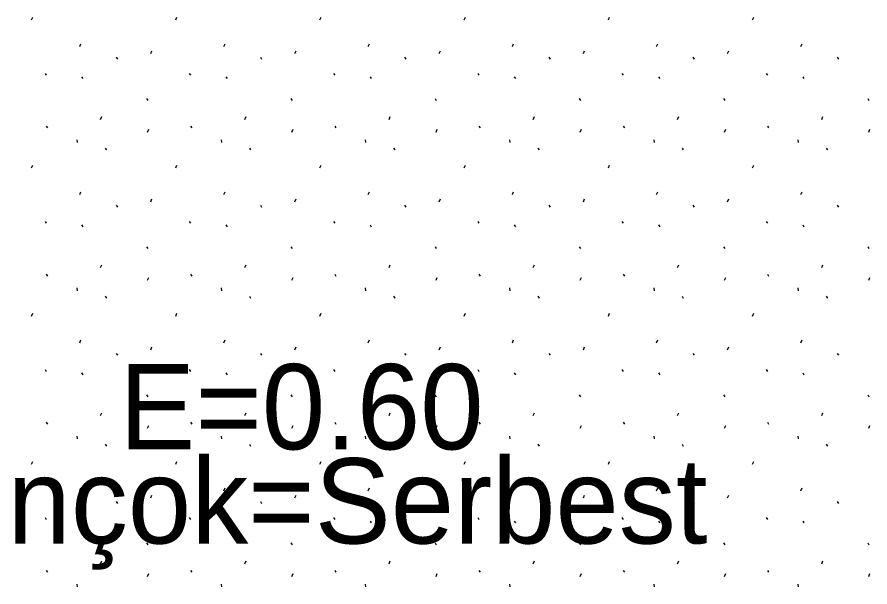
# Model space of a CAD drawing. Extents: x 419396 to 421519, y 4453567 to 4456767.
# Drawn here: x 420707.98 to 420757.02, y 4455631 to 4455663.74 of the extents above; entities that cross this region are included whole.
import ezdxf

# ---------------------------------------------------------------- set-up
doc = ezdxf.new("R2010")
doc.units = 0
doc.layers.add('@PL', color=7, linetype='Continuous')
doc.layers.add('Level 41', color=7, linetype='Continuous')

msp = doc.modelspace()

# ---------------------------------------------------------------- linework, layer by layer
at = {"layer": 'Level 41'}
for p, q in [((420708.809, 4455663.581), (420708.881, 4455663.741)), ((420717.102, 4455663.581), (420717.174, 4455663.741)), ((420725.395, 4455663.581), (420725.467, 4455663.741)), ((420733.688, 4455663.581), (420733.76, 4455663.741)), ((420741.981, 4455663.581), (420742.053, 4455663.741)), ((420750.274, 4455663.581), (420750.346, 4455663.741)), ((420711.581, 4455662.051), (420711.651, 4455662.211)), ((420719.874, 4455662.051), (420719.944, 4455662.211)), ((420728.167, 4455662.051), (420728.237, 4455662.211)), ((420736.46, 4455662.051), (420736.53, 4455662.211)), ((420744.753, 4455662.051), (420744.823, 4455662.211)), ((420753.046, 4455662.051), (420753.116, 4455662.211)), ((420713.676, 4455661.435), (420713.747, 4455661.329)), ((420715.664, 4455661.643), (420715.735, 4455661.803)), ((420721.969, 4455661.435), (420722.04, 4455661.329)), ((420723.957, 4455661.643), (420724.028, 4455661.803)), ((420730.262, 4455661.435), (420730.333, 4455661.329)), ((420732.25, 4455661.643), (420732.321, 4455661.803)), ((420738.555, 4455661.435), (420738.626, 4455661.329)), ((420740.543, 4455661.643), (420740.614, 4455661.803)), ((420746.848, 4455661.435), (420746.919, 4455661.329)), ((420748.836, 4455661.643), (420748.907, 4455661.803)), ((420755.141, 4455661.435), (420755.212, 4455661.329)), ((420709.591, 4455660.506), (420709.662, 4455660.399)), ((420717.884, 4455660.506), (420717.955, 4455660.399)), ((420726.177, 4455660.506), (420726.248, 4455660.399)), ((420734.47, 4455660.506), (420734.541, 4455660.399)), ((420742.763, 4455660.506), (420742.834, 4455660.399)), ((420751.056, 4455660.506), (420751.127, 4455660.399)), ((420711.69, 4455660.314), (420711.761, 4455660.207)), ((420719.983, 4455660.314), (420720.054, 4455660.207)), ((420728.276, 4455660.314), (420728.347, 4455660.207)), ((420736.569, 4455660.314), (420736.64, 4455660.207)), ((420744.862, 4455660.314), (420744.933, 4455660.207)), ((420753.155, 4455660.314), (420753.226, 4455660.207)), ((420715.428, 4455659.053), (420715.499, 4455658.946)), ((420723.721, 4455659.053), (420723.792, 4455658.946)), ((420732.014, 4455659.053), (420732.085, 4455658.946)), ((420740.307, 4455659.053), (420740.378, 4455658.946)), ((420748.6, 4455659.053), (420748.671, 4455658.946)), ((420756.893, 4455659.053), (420756.964, 4455658.946)), ((420712.787, 4455657.86), (420712.858, 4455658.019)), ((420721.08, 4455657.86), (420721.151, 4455658.019)), ((420729.373, 4455657.86), (420729.444, 4455658.019)), ((420737.666, 4455657.86), (420737.737, 4455658.019)), ((420745.959, 4455657.86), (420746.03, 4455658.019)), ((420754.252, 4455657.86), (420754.323, 4455658.019)), ((420709.658, 4455657.476), (420709.729, 4455657.369)), ((420715.486, 4455657.131), (420715.558, 4455657.291)), ((420717.951, 4455657.476), (420718.022, 4455657.369)), ((420723.779, 4455657.131), (420723.851, 4455657.291)), ((420726.244, 4455657.476), (420726.315, 4455657.369)), ((420732.072, 4455657.131), (420732.144, 4455657.291)), ((420734.537, 4455657.476), (420734.608, 4455657.369)), ((420740.365, 4455657.131), (420740.437, 4455657.291)), ((420742.83, 4455657.476), (420742.901, 4455657.369)), ((420748.658, 4455657.131), (420748.73, 4455657.291)), ((420751.123, 4455657.476), (420751.194, 4455657.369)), ((420756.951, 4455657.131), (420757.023, 4455657.291)), ((420711.416, 4455656.685), (420711.434, 4455656.525)), ((420719.709, 4455656.685), (420719.727, 4455656.525)), ((420728.002, 4455656.685), (420728.02, 4455656.525)), ((420736.295, 4455656.685), (420736.313, 4455656.525)), ((420744.588, 4455656.685), (420744.606, 4455656.525)), ((420752.881, 4455656.685), (420752.899, 4455656.525)), ((420713.046, 4455656.215), (420713.116, 4455656.108)), ((420721.339, 4455656.215), (420721.409, 4455656.108)), ((420729.632, 4455656.215), (420729.702, 4455656.108)), ((420737.925, 4455656.215), (420737.995, 4455656.108)), ((420746.218, 4455656.215), (420746.288, 4455656.108)), ((420754.511, 4455656.215), (420754.581, 4455656.108)), ((420708.809, 4455655.071), (420708.881, 4455655.231)), ((420717.102, 4455655.071), (420717.174, 4455655.231)), ((420725.395, 4455655.071), (420725.467, 4455655.231)), ((420733.688, 4455655.071), (420733.76, 4455655.231)), ((420741.981, 4455655.071), (420742.053, 4455655.231)), ((420750.274, 4455655.071), (420750.346, 4455655.231)), ((420711.581, 4455653.541), (420711.651, 4455653.701)), ((420719.874, 4455653.541), (420719.944, 4455653.701)), ((420728.167, 4455653.541), (420728.237, 4455653.701)), ((420736.46, 4455653.541), (420736.53, 4455653.701)), ((420744.753, 4455653.541), (420744.823, 4455653.701)), ((420753.046, 4455653.541), (420753.116, 4455653.701)), ((420715.664, 4455653.133), (420715.735, 4455653.293)), ((420723.957, 4455653.133), (420724.028, 4455653.293)), ((420732.25, 4455653.133), (420732.321, 4455653.293)), ((420740.543, 4455653.133), (420740.614, 4455653.293)), ((420748.836, 4455653.133), (420748.907, 4455653.293)), ((420713.676, 4455652.925), (420713.747, 4455652.819)), ((420721.969, 4455652.925), (420722.04, 4455652.819)), ((420730.262, 4455652.925), (420730.333, 4455652.819)), ((420738.555, 4455652.925), (420738.626, 4455652.819)), ((420746.848, 4455652.925), (420746.919, 4455652.819)), ((420755.141, 4455652.925), (420755.212, 4455652.819)), ((420709.591, 4455651.996), (420709.662, 4455651.889)), ((420711.69, 4455651.804), (420711.761, 4455651.697)), ((420717.884, 4455651.996), (420717.955, 4455651.889)), ((420719.983, 4455651.804), (420720.054, 4455651.697)), ((420726.177, 4455651.996), (420726.248, 4455651.889)), ((420728.276, 4455651.804), (420728.347, 4455651.697)), ((420734.47, 4455651.996), (420734.541, 4455651.889)), ((420736.569, 4455651.804), (420736.64, 4455651.697)), ((420742.763, 4455651.996), (420742.834, 4455651.889)), ((420744.862, 4455651.804), (420744.933, 4455651.697)), ((420751.056, 4455651.996), (420751.127, 4455651.889)), ((420753.155, 4455651.804), (420753.226, 4455651.697)), ((420715.428, 4455650.543), (420715.499, 4455650.436)), ((420723.721, 4455650.543), (420723.792, 4455650.436)), ((420732.014, 4455650.543), (420732.085, 4455650.436)), ((420740.307, 4455650.543), (420740.378, 4455650.436)), ((420748.6, 4455650.543), (420748.671, 4455650.436)), ((420756.893, 4455650.543), (420756.964, 4455650.436)), ((420712.787, 4455649.35), (420712.858, 4455649.509)), ((420721.08, 4455649.35), (420721.151, 4455649.509)), ((420729.373, 4455649.35), (420729.444, 4455649.509)), ((420737.666, 4455649.35), (420737.737, 4455649.509)), ((420745.959, 4455649.35), (420746.03, 4455649.509)), ((420754.252, 4455649.35), (420754.323, 4455649.509)), ((420709.658, 4455648.966), (420709.729, 4455648.859)), ((420715.486, 4455648.621), (420715.558, 4455648.781)), ((420717.951, 4455648.966), (420718.022, 4455648.859)), ((420723.779, 4455648.621), (420723.851, 4455648.781)), ((420726.244, 4455648.966), (420726.315, 4455648.859)), ((420732.072, 4455648.621), (420732.144, 4455648.781)), ((420734.537, 4455648.966), (420734.608, 4455648.859)), ((420740.365, 4455648.621), (420740.437, 4455648.781)), ((420742.83, 4455648.966), (420742.901, 4455648.859)), ((420748.658, 4455648.621), (420748.73, 4455648.781)), ((420751.123, 4455648.966), (420751.194, 4455648.859)), ((420756.951, 4455648.621), (420757.023, 4455648.781)), ((420711.416, 4455648.175), (420711.434, 4455648.015)), ((420719.709, 4455648.175), (420719.727, 4455648.015)), ((420728.002, 4455648.175), (420728.02, 4455648.015)), ((420736.295, 4455648.175), (420736.313, 4455648.015)), ((420744.588, 4455648.175), (420744.606, 4455648.015)), ((420752.881, 4455648.175), (420752.899, 4455648.015)), ((420713.046, 4455647.705), (420713.116, 4455647.598)), ((420721.339, 4455647.705), (420721.409, 4455647.598)), ((420729.632, 4455647.705), (420729.702, 4455647.598)), ((420737.925, 4455647.705), (420737.995, 4455647.598)), ((420746.218, 4455647.705), (420746.288, 4455647.598)), ((420754.511, 4455647.705), (420754.581, 4455647.598)), ((420708.809, 4455646.561), (420708.881, 4455646.721)), ((420717.102, 4455646.561), (420717.174, 4455646.721)), ((420725.395, 4455646.561), (420725.467, 4455646.721)), ((420733.688, 4455646.561), (420733.76, 4455646.721)), ((420741.981, 4455646.561), (420742.053, 4455646.721)), ((420750.274, 4455646.561), (420750.346, 4455646.721)), ((420711.581, 4455645.031), (420711.651, 4455645.191)), ((420715.664, 4455644.623), (420715.735, 4455644.783)), ((420719.874, 4455645.031), (420719.944, 4455645.191)), ((420723.957, 4455644.623), (420724.028, 4455644.783)), ((420728.167, 4455645.031), (420728.237, 4455645.191)), ((420732.25, 4455644.623), (420732.321, 4455644.783)), ((420736.46, 4455645.031), (420736.53, 4455645.191)), ((420740.543, 4455644.623), (420740.614, 4455644.783)), ((420744.753, 4455645.031), (420744.823, 4455645.191)), ((420748.836, 4455644.623), (420748.907, 4455644.783)), ((420753.046, 4455645.031), (420753.116, 4455645.191)), ((420713.676, 4455644.415), (420713.747, 4455644.309)), ((420721.969, 4455644.415), (420722.04, 4455644.309)), ((420730.262, 4455644.415), (420730.333, 4455644.309)), ((420738.555, 4455644.415), (420738.626, 4455644.309)), ((420746.848, 4455644.415), (420746.919, 4455644.309)), ((420755.141, 4455644.415), (420755.212, 4455644.309)), ((420709.591, 4455643.486), (420709.662, 4455643.379)), ((420711.69, 4455643.294), (420711.761, 4455643.187)), ((420717.884, 4455643.486), (420717.955, 4455643.379)), ((420719.983, 4455643.294), (420720.054, 4455643.187)), ((420726.177, 4455643.486), (420726.248, 4455643.379)), ((420728.276, 4455643.294), (420728.347, 4455643.187)), ((420734.47, 4455643.486), (420734.541, 4455643.379)), ((420736.569, 4455643.294), (420736.64, 4455643.187)), ((420742.763, 4455643.486), (420742.834, 4455643.379)), ((420744.862, 4455643.294), (420744.933, 4455643.187)), ((420751.056, 4455643.486), (420751.127, 4455643.379)), ((420753.155, 4455643.294), (420753.226, 4455643.187)), ((420715.428, 4455642.033), (420715.499, 4455641.926)), ((420723.721, 4455642.033), (420723.792, 4455641.926)), ((420732.014, 4455642.033), (420732.085, 4455641.926)), ((420740.307, 4455642.033), (420740.378, 4455641.926)), ((420748.6, 4455642.033), (420748.671, 4455641.926)), ((420756.893, 4455642.033), (420756.964, 4455641.926)), ((420712.787, 4455640.84), (420712.858, 4455640.999)), ((420721.08, 4455640.84), (420721.151, 4455640.999)), ((420729.373, 4455640.84), (420729.444, 4455640.999)), ((420737.666, 4455640.84), (420737.737, 4455640.999)), ((420745.959, 4455640.84), (420746.03, 4455640.999)), ((420754.252, 4455640.84), (420754.323, 4455640.999)), ((420709.658, 4455640.456), (420709.729, 4455640.349)), ((420717.951, 4455640.456), (420718.022, 4455640.349)), ((420726.244, 4455640.456), (420726.315, 4455640.349)), ((420734.537, 4455640.456), (420734.608, 4455640.349)), ((420742.83, 4455640.456), (420742.901, 4455640.349)), ((420751.123, 4455640.456), (420751.194, 4455640.349)), ((420715.486, 4455640.111), (420715.558, 4455640.271)), ((420723.779, 4455640.111), (420723.851, 4455640.271)), ((420732.072, 4455640.111), (420732.144, 4455640.271)), ((420740.365, 4455640.111), (420740.437, 4455640.271)), ((420748.658, 4455640.111), (420748.73, 4455640.271)), ((420756.951, 4455640.111), (420757.023, 4455640.271)), ((420711.416, 4455639.665), (420711.434, 4455639.505)), ((420719.709, 4455639.665), (420719.727, 4455639.505)), ((420728.002, 4455639.665), (420728.02, 4455639.505)), ((420736.295, 4455639.665), (420736.313, 4455639.505)), ((420744.588, 4455639.665), (420744.606, 4455639.505)), ((420752.881, 4455639.665), (420752.899, 4455639.505)), ((420713.046, 4455639.195), (420713.116, 4455639.088)), ((420721.339, 4455639.195), (420721.409, 4455639.088)), ((420729.632, 4455639.195), (420729.702, 4455639.088)), ((420737.925, 4455639.195), (420737.995, 4455639.088)), ((420746.218, 4455639.195), (420746.288, 4455639.088)), ((420754.511, 4455639.195), (420754.581, 4455639.088)), ((420708.809, 4455638.051), (420708.881, 4455638.211)), ((420717.102, 4455638.051), (420717.174, 4455638.211)), ((420725.395, 4455638.051), (420725.467, 4455638.211)), ((420733.688, 4455638.051), (420733.76, 4455638.211)), ((420741.981, 4455638.051), (420742.053, 4455638.211)), ((420750.274, 4455638.051), (420750.346, 4455638.211)), ((420711.581, 4455636.521), (420711.651, 4455636.681)), ((420719.874, 4455636.521), (420719.944, 4455636.681)), ((420728.167, 4455636.521), (420728.237, 4455636.681)), ((420736.46, 4455636.521), (420736.53, 4455636.681)), ((420744.753, 4455636.521), (420744.823, 4455636.681)), ((420753.046, 4455636.521), (420753.116, 4455636.681)), ((420715.664, 4455636.113), (420715.735, 4455636.273)), ((420723.957, 4455636.113), (420724.028, 4455636.273)), ((420732.25, 4455636.113), (420732.321, 4455636.273)), ((420740.543, 4455636.113), (420740.614, 4455636.273)), ((420748.836, 4455636.113), (420748.907, 4455636.273)), ((420713.676, 4455635.905), (420713.747, 4455635.799)), ((420721.969, 4455635.905), (420722.04, 4455635.799)), ((420730.262, 4455635.905), (420730.333, 4455635.799)), ((420738.555, 4455635.905), (420738.626, 4455635.799)), ((420746.848, 4455635.905), (420746.919, 4455635.799)), ((420755.141, 4455635.905), (420755.212, 4455635.799)), ((420709.591, 4455634.976), (420709.662, 4455634.869)), ((420717.884, 4455634.976), (420717.955, 4455634.869)), ((420726.177, 4455634.976), (420726.248, 4455634.869)), ((420734.47, 4455634.976), (420734.541, 4455634.869)), ((420742.763, 4455634.976), (420742.834, 4455634.869)), ((420751.056, 4455634.976), (420751.127, 4455634.869)), ((420711.69, 4455634.784), (420711.761, 4455634.677)), ((420719.983, 4455634.784), (420720.054, 4455634.677)), ((420728.276, 4455634.784), (420728.347, 4455634.677)), ((420736.569, 4455634.784), (420736.64, 4455634.677)), ((420744.862, 4455634.784), (420744.933, 4455634.677)), ((420753.155, 4455634.784), (420753.226, 4455634.677)), ((420715.428, 4455633.523), (420715.499, 4455633.416)), ((420723.721, 4455633.523), (420723.792, 4455633.416)), ((420732.014, 4455633.523), (420732.085, 4455633.416)), ((420740.307, 4455633.523), (420740.378, 4455633.416)), ((420748.6, 4455633.523), (420748.671, 4455633.416)), ((420756.893, 4455633.523), (420756.964, 4455633.416)), ((420712.787, 4455632.33), (420712.858, 4455632.489)), ((420721.08, 4455632.33), (420721.151, 4455632.489)), ((420729.373, 4455632.33), (420729.444, 4455632.489)), ((420737.666, 4455632.33), (420737.737, 4455632.489)), ((420745.959, 4455632.33), (420746.03, 4455632.489)), ((420754.252, 4455632.33), (420754.323, 4455632.489)), ((420709.658, 4455631.946), (420709.729, 4455631.839)), ((420715.486, 4455631.601), (420715.558, 4455631.761)), ((420717.951, 4455631.946), (420718.022, 4455631.839)), ((420723.779, 4455631.601), (420723.851, 4455631.761)), ((420726.244, 4455631.946), (420726.315, 4455631.839)), ((420732.072, 4455631.601), (420732.144, 4455631.761)), ((420734.537, 4455631.946), (420734.608, 4455631.839)), ((420740.365, 4455631.601), (420740.437, 4455631.761)), ((420742.83, 4455631.946), (420742.901, 4455631.839)), ((420748.658, 4455631.601), (420748.73, 4455631.761)), ((420751.123, 4455631.946), (420751.194, 4455631.839)), ((420756.951, 4455631.601), (420757.023, 4455631.761)), ((420711.416, 4455631.155), (420711.434, 4455630.995)), ((420719.709, 4455631.155), (420719.727, 4455630.995)), ((420728.002, 4455631.155), (420728.02, 4455630.995)), ((420736.295, 4455631.155), (420736.313, 4455630.995)), ((420744.588, 4455631.155), (420744.606, 4455630.995)), ((420752.881, 4455631.155), (420752.899, 4455630.995))]:
    msp.add_line(p, q, dxfattribs=at)

# ---------------------------------------------------------------- texts
at = {"layer": '@PL'}
for s, p in [('E=0.60', (420713.859, 4455638.902)), ('Yençok=Serbest', (420699.417, 4455633.491))]:
    msp.add_text(s, height=4.9, dxfattribs=at).set_placement(p)

doc.saveas('drawing.dxf')
